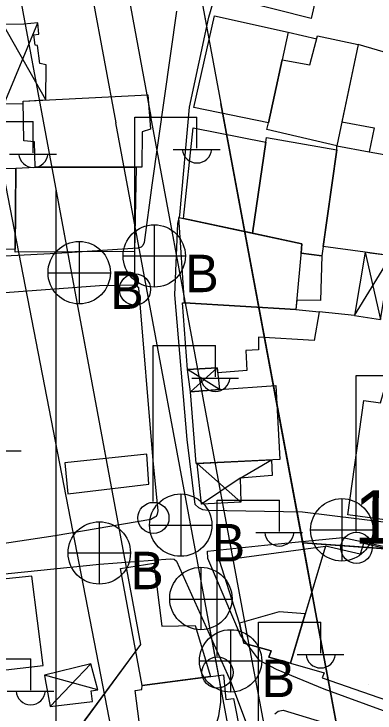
# Model space of a CAD drawing. Extents: x 417997 to 421451, y 4451742 to 4455216.
# Drawn here: x 419811.2 to 419851.8, y 4452506.1 to 4452584.5 of the extents above; entities that cross this region are included whole.
import ezdxf

# ---------------------------------------------------------------- set-up
doc = ezdxf.new("R2010")
doc.units = 0
for name, color, linetype in [('ADA', 7, 'Continuous'), ('ADAKENARI', 7, 'Continuous'), ('B_Mesken', 7, 'Continuous'), ('B_Sundurma', 7, 'Continuous'), ('B_Teras', 7, 'Continuous'), ('Default', 7, 'Continuous'), ('KALDIRIM', 7, 'Continuous'), ('PL_KON_MEV_350', 7, 'Continuous'), ('PL_REKRASYON', 7, 'Continuous'), ('PL_TİCK', 7, 'Continuous'), ('S_Elektrik_Diregi', 7, 'Continuous'), ('S_Rogar_Kapagi', 7, 'Continuous'), ('S_Rogar_Kapagi_Buski', 7, 'Continuous'), ('Sinir_Duvar_tek_tarafa_ait', 7, 'Continuous'), ('SN_KENTSEL_DONUSUM', 7, 'Continuous'), ('TR_ORTAYOGUNKONUT', 7, 'Continuous'), ('TR_PARKALANI', 7, 'Continuous'), ('TR_TİCK', 7, 'Continuous'), ('Y_Yol_Kotu', 7, 'Continuous'), ('Yol_Sose', 7, 'Continuous')]:
    doc.layers.add(name, color=color, linetype=linetype)

# ---------------------------------------------------------------- blocks, each defined once
blk = doc.blocks.new('POINT_DISPLAY')
at = {"layer": 'Default'}
blk.add_line((0, 0), (0, 0), dxfattribs=at)

msp = doc.modelspace()

# ---------------------------------------------------------------- linework, layer by layer
at = {"layer": 'ADA'}
msp.add_line((419917.525, 4452519.802), (419843.661, 4452525.165), dxfattribs=at)
msp.add_line((419917.525, 4452519.802), (419843.661, 4452525.165), dxfattribs=at)
at = {"layer": 'ADAKENARI'}
for p, q in [((419803.365, 4452632.236), (419825.442, 4452513.755)), ((419803.365, 4452632.236), (419825.442, 4452513.755)), ((419830.412, 4452596.267), (419834.475, 4452574.463)), ((419830.412, 4452596.267), (419834.475, 4452574.463)), ((419845.038, 4452517.777), (419834.475, 4452574.463)), ((419845.038, 4452517.777), (419834.475, 4452574.463)), ((419849.022, 4452496.397), (419845.038, 4452517.777)), ((419849.022, 4452496.397), (419845.038, 4452517.777)), ((419825.442, 4452513.755), (419816.019, 4452500.983)), ((419825.442, 4452513.755), (419816.019, 4452500.983))]:
    msp.add_line(p, q, dxfattribs=at)
at = {"layer": 'B_Mesken'}
for points in [[(419848.324, 4452587.398), (419845.538, 4452588.098), (419844.625, 4452583.983), (419836.447, 4452586.035), (419838.199, 4452593.521), (419848.669, 4452591.445), (419849.391, 4452591.245), (419849.282, 4452590.824)], [(419831.439, 4452574.016), (419833.748, 4452584.296), (419842.034, 4452582.466), (419839.82, 4452572.281)], [(419841.353, 4452579.331), (419844.455, 4452578.803), (419845.334, 4452582.031), (419849.902, 4452581.049), (419847.49, 4452569.684), (419839.627, 4452571.549), (419839.82, 4452572.281)], [(419848.064, 4452572.39), (419851.686, 4452571.701), (419851.113, 4452569.028), (419855.75, 4452568.19), (419857.658, 4452578.767), (419849.902, 4452581.049)], [(419830.278, 4452561.547), (419831.369, 4452571.699), (419839.518, 4452570.099), (419838.012, 4452559.9)], [(419802.174, 4452570.358), (419810.108, 4452570.658), (419810.105, 4452567.143), (419811.443, 4452567.207), (419811.372, 4452558.121), (419802.908, 4452557.963), (419802.831, 4452559.506)], [(419839.518, 4452570.099), (419839.574, 4452570.632), (419847.488, 4452569.234), (419845.792, 4452557.349), (419843.474, 4452557.665), (419843.57, 4452558.716), (419838.012, 4452559.9)], [(419847.488, 4452569.234), (419847.49, 4452569.684), (419851.113, 4452569.028), (419855.75, 4452568.19), (419855.008, 4452564.152), (419853.612, 4452557.343), (419850.668, 4452557.777), (419845.94, 4452558.391)], [(419811.369, 4452557.755), (419811.443, 4452567.207), (419813.608, 4452567.312), (419824.972, 4452567.321), (419824.779, 4452557.846)], [(419843.474, 4452557.665), (419845.792, 4452557.349), (419845.675, 4452552.356), (419842.993, 4452552.399), (419842.895, 4452551.32), (419830.398, 4452552.076), (419829.764, 4452561.656), (419843.57, 4452558.716)], [(419830.727, 4452544.589), (419830.171, 4452552.082), (419830.398, 4452552.076), (419842.895, 4452551.32), (419845.516, 4452551.059), (419844.946, 4452547.847), (419838.701, 4452548.24), (419838.701, 4452546.806), (419837.257, 4452546.728), (419837.396, 4452544.494), (419834.128, 4452544.231), (419834.069, 4452544.8)], [(419840.639, 4452542.806), (419841.094, 4452534.515), (419831.706, 4452534.042), (419831.047, 4452542.094), (419834.322, 4452542.372)], [(419850.514, 4452541.141), (419852.381, 4452540.862), (419852.796, 4452542.29), (419858.237, 4452541.122), (419856.219, 4452527.29), (419848.712, 4452528.287)], [(419842.3, 4452511.654), (419846.075, 4452510.571), (419845.839, 4452510.008), (419856.721, 4452506.247), (419862.556, 4452522.313), (419850.484, 4452525.079), (419850.13, 4452523.879), (419846.204, 4452524.785)], [(419836.576, 4452516.145), (419834.329, 4452523.178), (419846.204, 4452524.785), (419846.204, 4452524.785), (419843.95, 4452517.203), (419842.3, 4452511.654), (419839.852, 4452512.325), (419840.106, 4452513.025), (419837.031, 4452513.892)]]:
    msp.add_lwpolyline(points, close=True, dxfattribs=at)
at = {"layer": 'B_Sundurma'}
for p, q in [((419814.806, 4452574.843), (419810.032, 4452583.303)), ((419810.112, 4452574.409), (419813.928, 4452583.498)), ((419849.483, 4452550.65), (419853.612, 4452557.343)), ((419850.668, 4452557.777), (419852.388, 4452550.233)), ((419834.322, 4452542.372), (419830.727, 4452544.589)), ((419834.069, 4452544.8), (419831.047, 4452542.094)), ((419836.653, 4452532.428), (419840.151, 4452534.467)), ((419836.722, 4452529.732), (419831.812, 4452534.047)), ((419836.653, 4452532.428), (419832.292, 4452529.489)), ((419819.878, 4452511.597), (419815.283, 4452506.798)), ((419820.635, 4452508.681), (419814.673, 4452510.308))]:
    msp.add_line(p, q, dxfattribs=at)
for points in [[(419810.172, 4452578.533), (419810.056, 4452575.147), (419810.112, 4452574.409), (419812.258, 4452574.457), (419812.253, 4452574.712), (419814.806, 4452574.843), (419814.833, 4452578.8), (419814.131, 4452578.945), (419813.883, 4452580.963), (419813.608, 4452580.982), (419813.452, 4452582.157), (419814.004, 4452582.241), (419813.928, 4452583.498), (419812.355, 4452583.366), (419810.032, 4452583.303)], [(419850.668, 4452557.777), (419849.483, 4452550.65), (419852.388, 4452550.233), (419853.612, 4452557.343), (419851.22, 4452557.662)], [(419834.069, 4452544.8), (419834.322, 4452542.372), (419831.047, 4452542.094), (419830.727, 4452544.589)], [(419840.151, 4452534.467), (419840.245, 4452532.714), (419836.653, 4452532.428), (419836.722, 4452529.732), (419832.292, 4452529.489), (419831.812, 4452534.047)], [(419820.635, 4452508.681), (419819.878, 4452511.597), (419814.673, 4452510.308), (419814.751, 4452509.811), (419815.283, 4452506.798), (419820.04, 4452507.364), (419819.9, 4452508.553)]]:
    msp.add_lwpolyline(points, close=True, dxfattribs=at)
at = {"layer": 'B_Teras'}
for points in [[(419812.34, 4452570.275), (419812.253, 4452574.712), (419826.281, 4452575.431), (419826.564, 4452571.582), (419825.618, 4452571.251), (419825.59, 4452567.322), (419813.608, 4452567.312), (419813.551, 4452570.151)], [(419843.57, 4452558.716), (419842.895, 4452551.32), (419830.398, 4452552.076), (419829.764, 4452561.656)], [(419816.942, 4452534.135), (419817.293, 4452530.644), (419826.383, 4452531.759), (419826.138, 4452535.112)], [(419825.637, 4452509.143), (419823.204, 4452522.277), (419826.922, 4452522.88), (419827.831, 4452515.82), (419831.576, 4452515.899), (419833.313, 4452510.149)], [(419804.47, 4452510.248), (419814.502, 4452511.391), (419813.226, 4452521.428), (419803.135, 4452520.383), (419803.181, 4452519.525)], [(419843.95, 4452517.203), (419841.023, 4452517.4), (419836.576, 4452516.145), (419837.031, 4452513.892), (419840.106, 4452513.025), (419839.852, 4452512.325), (419842.3, 4452511.654)], [(419826.519, 4452495.533), (419824.831, 4452508.601), (419825.605, 4452508.697), (419825.637, 4452509.143), (419834.754, 4452510.338), (419835.019, 4452507.57), (419835.903, 4452507.695), (419836.698, 4452503.544), (419837.494, 4452503.645), (419837.93, 4452499.34), (419834.077, 4452498.684), (419834.138, 4452496.517)]]:
    msp.add_lwpolyline(points, close=True, dxfattribs=at)
at = {"layer": 'KALDIRIM'}
for p, q in [((419822.548, 4452594.802), (419826.611, 4452572.997)), ((419822.548, 4452594.802), (419826.611, 4452572.997)), ((419818.615, 4452594.069), (419822.678, 4452572.264)), ((419818.615, 4452594.069), (419822.678, 4452572.264)), ((419837.173, 4452516.312), (419826.611, 4452572.997)), ((419837.173, 4452516.312), (419826.611, 4452572.997)), ((419834.311, 4452509.834), (419822.678, 4452572.264)), ((419834.311, 4452509.834), (419822.678, 4452572.264)), ((419841.157, 4452494.931), (419837.173, 4452516.312)), ((419841.157, 4452494.931), (419837.173, 4452516.312)), ((419837.225, 4452494.199), (419833.241, 4452515.579)), ((419837.225, 4452494.199), (419833.241, 4452515.579))]:
    msp.add_line(p, q, dxfattribs=at)
msp.add_arc((419824.481, 4452508.002), 10, 276.60064, 10.55521, dxfattribs=at)
msp.add_arc((419824.481, 4452508.002), 10, 276.60064, 10.55521, dxfattribs=at)
at = {"layer": 'PL_KON_MEV_350'}
msp.add_lwpolyline([(419747.044, 4452635.415), (419803.365, 4452632.236), (419825.442, 4452513.755), (419816.019, 4452500.983), (419737, 4452491.84)], dxfattribs=at)
at = {"layer": 'PL_REKRASYON'}
msp.add_lwpolyline([(419851.01, 4452485.028), (419916.056, 4452480.305), (419916.353, 4452488.301), (419917.525, 4452519.802), (419843.661, 4452525.165), (419845.038, 4452517.777), (419849.022, 4452496.397), (419850.208, 4452490.029)], dxfattribs=at)
msp.add_lwpolyline([(419851.01, 4452485.028), (419916.056, 4452480.305), (419916.353, 4452488.301), (419917.525, 4452519.802), (419843.661, 4452525.165), (419845.038, 4452517.777), (419849.022, 4452496.397), (419850.208, 4452490.029)], dxfattribs=at)
at = {"layer": 'PL_TİCK'}
msp.add_lwpolyline([(419843.661, 4452525.165), (419917.525, 4452519.802), (419918.101, 4452535.298), (419923.418, 4452678.243), (419918.769, 4452681.966), (419824.159, 4452657.046), (419820.24, 4452650.857), (419830.412, 4452596.267), (419834.475, 4452574.463), (419843.661, 4452525.165)], dxfattribs=at)
msp.add_lwpolyline([(419843.661, 4452525.165), (419917.525, 4452519.802), (419918.101, 4452535.298), (419923.418, 4452678.243), (419918.769, 4452681.966), (419824.159, 4452657.046), (419820.24, 4452650.857), (419830.412, 4452596.267), (419834.475, 4452574.463), (419843.661, 4452525.165)], dxfattribs=at)
at = {"layer": 'S_Elektrik_Diregi'}
for p, q in [((419824.786, 4452555.42), (419824.786, 4452572.92)), ((419824.786, 4452572.92), (419831.786, 4452572.92)), ((419831.786, 4452569.42), (419831.786, 4452572.92)), ((419806.404, 4452572.422), (419813.404, 4452572.422)), ((419813.404, 4452568.922), (419813.404, 4452572.422)), ((419810.744, 4452568.782), (419815.994, 4452568.782)), ((419829.126, 4452569.28), (419834.376, 4452569.28)), ((419826.855, 4452529.787), (419826.855, 4452547.287)), ((419826.855, 4452547.287), (419833.855, 4452547.287)), ((419833.855, 4452543.787), (419833.855, 4452547.287)), ((419849.665, 4452526.436), (419849.665, 4452543.937)), ((419849.665, 4452543.937), (419856.665, 4452543.937)), ((419831.195, 4452543.647), (419836.445, 4452543.647)), ((419806.8, 4452535.497), (419812.05, 4452535.497)), ((419834.044, 4452512.447), (419834.044, 4452529.947)), ((419834.044, 4452529.947), (419841.044, 4452529.947)), ((419841.044, 4452526.447), (419841.044, 4452529.947)), ((419838.384, 4452526.307), (419843.634, 4452526.307)), ((419838.688, 4452498.768), (419838.688, 4452516.268)), ((419838.688, 4452516.268), (419845.688, 4452516.268)), ((419845.688, 4452512.768), (419845.688, 4452516.268)), ((419843.028, 4452512.628), (419848.278, 4452512.628)), ((419806.114, 4452512.141), (419813.114, 4452512.141)), ((419813.114, 4452508.641), (419813.114, 4452512.141)), ((419810.454, 4452508.501), (419815.704, 4452508.501))]:
    msp.add_line(p, q, dxfattribs=at)
for centre in [(419824.822, 4452553.584), (419826.891, 4452527.952), (419849.701, 4452524.601), (419834.08, 4452510.611)]:
    msp.add_circle(centre, 1.75, dxfattribs=at)
for centre in [(419813.405, 4452568.935), (419831.787, 4452569.433), (419833.856, 4452543.8), (419841.045, 4452526.46), (419845.689, 4452512.781), (419813.114, 4452508.654)]:
    msp.add_arc(centre, 1.658, 184.83843, 355.14641, dxfattribs=at)
at = {"layer": 'S_Rogar_Kapagi'}
for p, q in [((419832.273, 4452515.385), (419832.273, 4452522.385)), ((419828.703, 4452518.85), (419835.703, 4452518.85))]:
    msp.add_line(p, q, dxfattribs=at)
msp.add_circle((419832.22, 4452518.913), 3.5, dxfattribs=at)
at = {"layer": 'S_Rogar_Kapagi_Buski'}
for p, q in [((419826.983, 4452560.845), (419826.983, 4452553.845)), ((419818.553, 4452558.965), (419818.553, 4452551.965)), ((419823.483, 4452557.345), (419830.483, 4452557.345)), ((419815.053, 4452555.465), (419822.053, 4452555.465)), ((419829.953, 4452530.645), (419829.953, 4452523.645)), ((419848.052, 4452530.115), (419848.052, 4452523.115)), ((419820.813, 4452527.525), (419820.813, 4452520.525)), ((419826.453, 4452527.145), (419833.453, 4452527.145)), ((419844.552, 4452526.615), (419851.552, 4452526.615)), ((419817.313, 4452524.025), (419824.313, 4452524.025)), ((419835.553, 4452515.415), (419835.553, 4452508.415)), ((419832.053, 4452511.915), (419839.053, 4452511.915))]:
    msp.add_line(p, q, dxfattribs=at)
for centre in [(419826.983, 4452557.345), (419818.553, 4452555.465), (419829.953, 4452527.145), (419848.052, 4452526.615), (419820.813, 4452524.025), (419835.553, 4452511.915)]:
    msp.add_circle(centre, 3.5, dxfattribs=at)
at = {"layer": 'Sinir_Duvar_tek_tarafa_ait'}
for points in [[(419842.034, 4452582.466), (419845.25, 4452581.721)], [(419849.483, 4452550.65), (419845.516, 4452551.059)]]:
    msp.add_lwpolyline(points, dxfattribs=at)
at = {"layer": 'SN_KENTSEL_DONUSUM'}
msp.add_line((419824.919, 4452490.134), (419784.011, 4452700.413), dxfattribs=at)
msp.add_line((419824.919, 4452490.134), (419784.011, 4452700.413), dxfattribs=at)
at = {"layer": 'TR_ORTAYOGUNKONUT'}
msp.add_line((419815.951, 4452500.975), (419815.951, 4452564.693), dxfattribs=at)
msp.add_line((419815.951, 4452500.975), (419815.951, 4452564.693), dxfattribs=at)
at = {"layer": 'TR_TİCK'}
msp.add_lwpolyline([(419918.101, 4452535.298), (419923.418, 4452678.243), (419918.769, 4452681.966), (419824.159, 4452657.046), (419820.24, 4452650.857), (419830.412, 4452596.267), (419834.475, 4452574.463), (419843.661, 4452525.165), (419917.525, 4452519.802), (419918.101, 4452535.298)], dxfattribs=at)
msp.add_lwpolyline([(419918.101, 4452535.298), (419923.418, 4452678.243), (419918.769, 4452681.966), (419824.159, 4452657.046), (419820.24, 4452650.857), (419830.412, 4452596.267), (419834.475, 4452574.463), (419843.661, 4452525.165), (419917.525, 4452519.802), (419918.101, 4452535.298)], dxfattribs=at)
at = {"layer": 'Yol_Sose'}
for points in [[(419833.127, 4452584.122), (419837.339, 4452598.623)], [(419879.818, 4452595.474), (419875.297, 4452573.214), (419871.595, 4452554.019), (419868.593, 4452537.051), (419866.15, 4452526.437), (419865.957, 4452526.188), (419865.422, 4452525.862), (419856.055, 4452527.056), (419843.618, 4452528.615), (419832.994, 4452528.79), (419832.429, 4452528.859), (419831.978, 4452529.081), (419831.597, 4452529.473), (419830.674, 4452536.765)], [(419836.66, 4452514.816), (419833.015, 4452523.388), (419832.963, 4452524.206), (419839.372, 4452524.879), (419848.172, 4452525.762), (419855.641, 4452524.166), (419865.536, 4452522.199), (419868.806, 4452521.852), (419869.259, 4452521.878), (419869.684, 4452522.125), (419872.64, 4452538.201), (419875.867, 4452556.6), (419879.216, 4452574.38), (419883.34, 4452594.49)], [(419829.472, 4452584.824), (419826.698, 4452565.291), (419825.85, 4452558.862), (419825.7, 4452558.501), (419825.499, 4452558.341), (419825.154, 4452558.213), (419816.036, 4452557.607), (419788.895, 4452556.232), (419763.46, 4452554.757), (419750.014, 4452554.177), (419749.79, 4452554.302), (419749.593, 4452554.506), (419747.338, 4452564.311), (419745.583, 4452575.501), (419744.543, 4452581.826), (419744.593, 4452590.636), (419744.769, 4452590.856), (419744.883, 4452590.914), (419745.46, 4452591.032), (419753.899, 4452591.316), (419775.994, 4452591.756)], [(419830.674, 4452536.765), (419829.283, 4452552.981), (419829.652, 4452560.969), (419829.852, 4452561.918), (419830.957, 4452574.043), (419833.127, 4452584.122)], [(419774.685, 4452551.42), (419804.13, 4452552.781), (419820.848, 4452554.031), (419824.771, 4452554.12), (419824.964, 4452554.063), (419825.233, 4452553.752), (419826.814, 4452534.405), (419827.383, 4452528.754), (419827.321, 4452528.387), (419827.185, 4452528.12), (419827.033, 4452528.037), (419826.586, 4452527.785), (419815.839, 4452525.945), (419787.068, 4452521.61), (419761.01, 4452518.347), (419760.586, 4452518.428), (419760.281, 4452518.741), (419758.268, 4452527)], [(419770.288, 4452495.077), (419762.58, 4452514.171), (419762.569, 4452514.629), (419762.808, 4452515.019), (419763.278, 4452515.181), (419772.363, 4452516.663), (419790.598, 4452518.618), (419807.262, 4452521.377), (419820.847, 4452522.753), (419828.758, 4452523.381), (419829.225, 4452523.311), (419829.502, 4452523.11), (419835.535, 4452509.636), (419838.212, 4452502.585), (419839.366, 4452497.599), (419839.416, 4452496.978), (419839.206, 4452496.688), (419838.749, 4452496.503), (419820.556, 4452494.021), (419798.413, 4452491.497), (419772.971, 4452488.607), (419772.605, 4452488.968), (419772.283, 4452489.543), (419771.809, 4452491.35)], [(419939.215, 4452474.037), (419921.495, 4452480.933), (419907.739, 4452486.51), (419893.257, 4452491.438), (419877.616, 4452497.551), (419857.435, 4452504.586), (419846.076, 4452508.751), (419840.7, 4452510.93), (419838.791, 4452511.943), (419836.66, 4452514.816)], [(419840.532, 4452505.963), (419840.904, 4452506.271), (419841.467, 4452506.404), (419851.424, 4452503.342)]]:
    msp.add_lwpolyline(points, dxfattribs=at)

# ---------------------------------------------------------------- block references
at = {"layer": 'TR_PARKALANI', "xscale": 0.1, "yscale": 0.10000000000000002}
for p in [(419846.524, 4452522.457), (419846.524, 4452522.457), (419851.008, 4452509.246), (419851.008, 4452509.246)]:
    msp.add_blockref('POINT_DISPLAY', p, dxfattribs=at)

# ---------------------------------------------------------------- texts
at = {"layer": 'S_Rogar_Kapagi_Buski'}
for p in [(419830.483, 4452553.281), (419822.053, 4452551.401), (419833.453, 4452523.081), (419824.313, 4452519.961), (419839.053, 4452507.85)]:
    msp.add_text('B', height=4.2, dxfattribs=at).set_placement(p)
at = {"layer": 'Y_Yol_Kotu'}
msp.add_text('126.56 ', height=6, rotation=359.61735, dxfattribs=at).set_placement((419849.448, 4452525.079))

doc.saveas('drawing.dxf')
